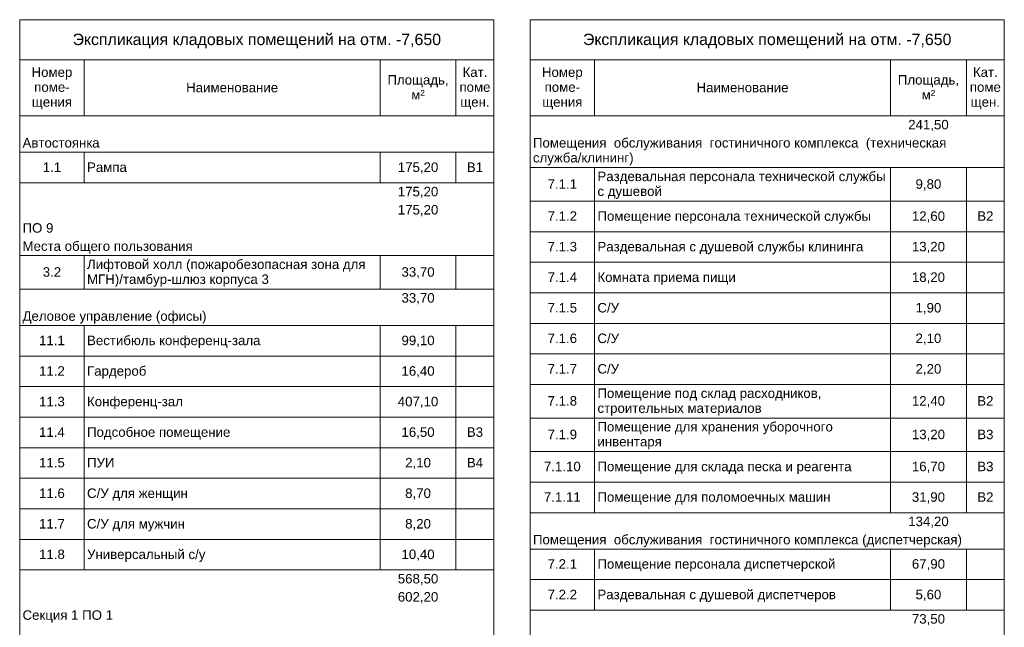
# Model space of a CAD drawing. Header units: millimetres. Extents: x -135639 to 224623, y -383017 to -59102.
# Tile 492 of 494: x 157470 to 183423, y -92388 to -76381. Entities that reach past the tile are written whole.
import ezdxf

# ---------------------------------------------------------------- set-up
doc = ezdxf.new("R2010")
doc.units = ezdxf.units.MM
doc.layers.add('A-010-M_LINE-T', color=7, linetype='Continuous', lineweight=18)
doc.layers.add('Z-000-P_SCHED', color=7, linetype='Continuous', lineweight=20)
doc.styles.add('Arial_4', font='arial.ttf', dxfattribs={"height": 3})
doc.styles.add('Arial_5', font='arial.ttf', dxfattribs={"height": 2.5})

msp = doc.modelspace()

# ---------------------------------------------------------------- linework, layer by layer
at = {"layer": 'A-010-M_LINE-T', "lineweight": 20}
for p, q in [((157470, -76381), (157470, -77439)), ((169970, -76381), (157470, -76381)), ((169970, -77439), (169970, -76381)), ((170923, -76381), (170923, -77439)), ((183423, -76381), (170923, -76381)), ((183423, -77439), (183423, -76381)), ((157470, -77439), (157470, -131478)), ((157470, -77439), (169970, -77439)), ((159170, -77439), (159170, -78915)), ((166970, -77439), (166970, -78915)), ((168970, -77439), (168970, -78915)), ((169970, -77439), (169970, -131478)), ((169970, -77439), (169970, -78915)), ((170923, -77439), (170923, -132935)), ((170923, -77439), (183423, -77439)), ((172623, -77439), (172623, -78915)), ((180423, -77439), (180423, -78915)), ((182423, -77439), (182423, -78915)), ((183423, -77439), (183423, -132935)), ((183423, -77439), (183423, -78915)), ((159170, -78915), (157470, -78915)), ((166970, -78915), (159170, -78915)), ((168970, -78915), (166970, -78915)), ((169970, -78915), (168970, -78915)), ((169970, -78915), (169970, -78915)), ((172623, -78915), (170923, -78915)), ((180423, -78915), (172623, -78915)), ((182423, -78915), (180423, -78915)), ((183423, -78915), (182423, -78915)), ((183423, -78915), (183423, -78915)), ((159170, -79873), (157470, -79873)), ((166970, -79873), (159170, -79873)), ((159170, -79873), (159170, -80678)), ((168970, -79873), (166970, -79873)), ((166970, -79873), (166970, -80678)), ((169970, -79873), (168970, -79873)), ((168970, -79873), (168970, -80678)), ((169970, -79873), (169970, -79873)), ((169970, -79873), (169970, -80678)), ((172623, -80277), (170923, -80277)), ((180423, -80277), (172623, -80277)), ((172623, -80277), (172623, -81161)), ((182423, -80277), (180423, -80277)), ((180423, -80277), (180423, -81161)), ((183423, -80277), (182423, -80277)), ((182423, -80277), (182423, -81161)), ((183423, -80277), (183423, -80277)), ((183423, -80277), (183423, -81161)), ((159170, -80678), (157470, -80678)), ((166970, -80678), (159170, -80678)), ((168970, -80678), (166970, -80678)), ((169970, -80678), (168970, -80678)), ((169970, -80678), (169970, -80678)), ((172623, -81161), (170923, -81161)), ((180423, -81161), (172623, -81161)), ((172623, -81161), (172623, -81966)), ((182423, -81161), (180423, -81161)), ((180423, -81161), (180423, -81966)), ((183423, -81161), (182423, -81161)), ((182423, -81161), (182423, -81966)), ((183423, -81161), (183423, -81161)), ((183423, -81161), (183423, -81966)), ((172623, -81966), (170923, -81966)), ((180423, -81966), (172623, -81966)), ((172623, -81966), (172623, -82771)), ((182423, -81966), (180423, -81966)), ((180423, -81966), (180423, -82771)), ((183423, -81966), (182423, -81966)), ((182423, -81966), (182423, -82771)), ((183423, -81966), (183423, -81966)), ((183423, -81966), (183423, -82771)), ((159170, -82595), (157470, -82595)), ((166970, -82595), (159170, -82595)), ((159170, -82595), (159170, -83478)), ((168970, -82595), (166970, -82595)), ((166970, -82595), (166970, -83478)), ((169970, -82595), (168970, -82595)), ((168970, -82595), (168970, -83478)), ((169970, -82595), (169970, -82595)), ((169970, -82595), (169970, -83478)), ((172623, -82771), (170923, -82771)), ((180423, -82771), (172623, -82771)), ((172623, -82771), (172623, -83576)), ((182423, -82771), (180423, -82771)), ((180423, -82771), (180423, -83576)), ((183423, -82771), (182423, -82771)), ((182423, -82771), (182423, -83576)), ((183423, -82771), (183423, -82771)), ((183423, -82771), (183423, -83576)), ((159170, -83478), (157470, -83478)), ((166970, -83478), (159170, -83478)), ((168970, -83478), (166970, -83478)), ((169970, -83478), (168970, -83478)), ((169970, -83478), (169970, -83478)), ((172623, -83576), (170923, -83576)), ((180423, -83576), (172623, -83576)), ((172623, -83576), (172623, -84381)), ((182423, -83576), (180423, -83576)), ((180423, -83576), (180423, -84381)), ((183423, -83576), (182423, -83576)), ((182423, -83576), (182423, -84381)), ((183423, -83576), (183423, -83576)), ((183423, -83576), (183423, -84381)), ((159170, -84437), (157470, -84437)), ((166970, -84437), (159170, -84437)), ((159170, -84437), (159170, -85242)), ((168970, -84437), (166970, -84437)), ((166970, -84437), (166970, -85242)), ((169970, -84437), (168970, -84437)), ((168970, -84437), (168970, -85242)), ((169970, -84437), (169970, -84437)), ((169970, -84437), (169970, -85242)), ((172623, -84381), (170923, -84381)), ((180423, -84381), (172623, -84381)), ((172623, -84381), (172623, -85186)), ((182423, -84381), (180423, -84381)), ((180423, -84381), (180423, -85186)), ((183423, -84381), (182423, -84381)), ((182423, -84381), (182423, -85186)), ((183423, -84381), (183423, -84381)), ((183423, -84381), (183423, -85186)), ((159170, -85242), (157470, -85242)), ((166970, -85242), (159170, -85242)), ((159170, -85242), (159170, -86047)), ((168970, -85242), (166970, -85242)), ((166970, -85242), (166970, -86047)), ((169970, -85242), (168970, -85242)), ((168970, -85242), (168970, -86047)), ((169970, -85242), (169970, -85242)), ((169970, -85242), (169970, -86047)), ((172623, -85186), (170923, -85186)), ((180423, -85186), (172623, -85186)), ((172623, -85186), (172623, -85991)), ((182423, -85186), (180423, -85186)), ((180423, -85186), (180423, -85991)), ((183423, -85186), (182423, -85186)), ((182423, -85186), (182423, -85991)), ((183423, -85186), (183423, -85186)), ((183423, -85186), (183423, -85991)), ((159170, -86047), (157470, -86047)), ((166970, -86047), (159170, -86047)), ((159170, -86047), (159170, -86852)), ((168970, -86047), (166970, -86047)), ((166970, -86047), (166970, -86852)), ((169970, -86047), (168970, -86047)), ((168970, -86047), (168970, -86852)), ((169970, -86047), (169970, -86047)), ((169970, -86047), (169970, -86852)), ((172623, -85991), (170923, -85991)), ((180423, -85991), (172623, -85991)), ((172623, -85991), (172623, -86874)), ((182423, -85991), (180423, -85991)), ((180423, -85991), (180423, -86874)), ((183423, -85991), (182423, -85991)), ((182423, -85991), (182423, -86874)), ((183423, -85991), (183423, -85991)), ((183423, -85991), (183423, -86874)), ((159170, -86852), (157470, -86852)), ((166970, -86852), (159170, -86852)), ((159170, -86852), (159170, -87657)), ((168970, -86852), (166970, -86852)), ((166970, -86852), (166970, -87657)), ((169970, -86852), (168970, -86852)), ((168970, -86852), (168970, -87657)), ((169970, -86852), (169970, -86852)), ((169970, -86852), (169970, -87657)), ((172623, -86874), (170923, -86874)), ((180423, -86874), (172623, -86874)), ((172623, -86874), (172623, -87757)), ((182423, -86874), (180423, -86874)), ((180423, -86874), (180423, -87757)), ((183423, -86874), (182423, -86874)), ((182423, -86874), (182423, -87757)), ((183423, -86874), (183423, -86874)), ((183423, -86874), (183423, -87757)), ((159170, -87657), (157470, -87657)), ((166970, -87657), (159170, -87657)), ((159170, -87657), (159170, -88462)), ((168970, -87657), (166970, -87657)), ((166970, -87657), (166970, -88462)), ((169970, -87657), (168970, -87657)), ((168970, -87657), (168970, -88462)), ((169970, -87657), (169970, -87657)), ((169970, -87657), (169970, -88462)), ((172623, -87757), (170923, -87757)), ((180423, -87757), (172623, -87757)), ((172623, -87757), (172623, -88562)), ((182423, -87757), (180423, -87757)), ((180423, -87757), (180423, -88562)), ((183423, -87757), (182423, -87757)), ((182423, -87757), (182423, -88562)), ((183423, -87757), (183423, -87757)), ((183423, -87757), (183423, -88562)), ((159170, -88462), (157470, -88462)), ((166970, -88462), (159170, -88462)), ((159170, -88462), (159170, -89267)), ((168970, -88462), (166970, -88462)), ((166970, -88462), (166970, -89267)), ((169970, -88462), (168970, -88462)), ((168970, -88462), (168970, -89267)), ((169970, -88462), (169970, -88462)), ((169970, -88462), (169970, -89267)), ((172623, -88562), (170923, -88562)), ((180423, -88562), (172623, -88562)), ((172623, -88562), (172623, -89368)), ((182423, -88562), (180423, -88562)), ((180423, -88562), (180423, -89368)), ((183423, -88562), (182423, -88562)), ((182423, -88562), (182423, -89368)), ((183423, -88562), (183423, -88562)), ((183423, -88562), (183423, -89368)), ((159170, -89267), (157470, -89267)), ((166970, -89267), (159170, -89267)), ((159170, -89267), (159170, -90072)), ((168970, -89267), (166970, -89267)), ((166970, -89267), (166970, -90072)), ((169970, -89267), (168970, -89267)), ((168970, -89267), (168970, -90072)), ((169970, -89267), (169970, -89267)), ((169970, -89267), (169970, -90072)), ((172623, -89368), (170923, -89368)), ((180423, -89368), (172623, -89368)), ((182423, -89368), (180423, -89368)), ((183423, -89368), (182423, -89368)), ((183423, -89368), (183423, -89368)), ((159170, -90072), (157470, -90072)), ((166970, -90072), (159170, -90072)), ((159170, -90072), (159170, -90877)), ((168970, -90072), (166970, -90072)), ((166970, -90072), (166970, -90877)), ((169970, -90072), (168970, -90072)), ((168970, -90072), (168970, -90877)), ((169970, -90072), (169970, -90072)), ((169970, -90072), (169970, -90877)), ((172623, -90326), (170923, -90326)), ((180423, -90326), (172623, -90326)), ((172623, -90326), (172623, -91131)), ((182423, -90326), (180423, -90326)), ((180423, -90326), (180423, -91131)), ((183423, -90326), (182423, -90326)), ((182423, -90326), (182423, -91131)), ((183423, -90326), (183423, -90326)), ((183423, -90326), (183423, -91131)), ((159170, -90877), (157470, -90877)), ((166970, -90877), (159170, -90877)), ((168970, -90877), (166970, -90877)), ((169970, -90877), (168970, -90877)), ((169970, -90877), (169970, -90877)), ((172623, -91131), (170923, -91131)), ((180423, -91131), (172623, -91131)), ((172623, -91131), (172623, -91936)), ((182423, -91131), (180423, -91131)), ((180423, -91131), (180423, -91936)), ((183423, -91131), (182423, -91131)), ((182423, -91131), (182423, -91936)), ((183423, -91131), (183423, -91131)), ((183423, -91131), (183423, -91936)), ((172623, -91936), (170923, -91936)), ((180423, -91936), (172623, -91936)), ((182423, -91936), (180423, -91936)), ((183423, -91936), (182423, -91936)), ((183423, -91936), (183423, -91936))]:
    msp.add_line(p, q, dxfattribs=at)

# ---------------------------------------------------------------- texts
at = {"layer": 'Z-000-P_SCHED', "line_spacing_factor": 0.941778}
for s, insert, char_height, width, attachment_point, style in [('Экспликация кладовых помещений на отм. -7,650', (163720, -76749), 300, 11605.6, 2, 'Arial_4'), ('Экспликация кладовых помещений на отм. -7,650', (177173, -76749), 300, 11605.6, 2, 'Arial_4'), ('Номер\\Pпоме-\\Pщения', (158320, -77638), 250, 1285.52, 2, 'Arial_5'), ('Площадь,\\Pм\\fArial|b0|i0|c238|p34|;²', (167970, -77840), 250, 1925.21, 2, 'Arial_5'), ('Кат.\\Pпоме\\Pщен.', (169470, -77638), 250, 979.44, 2, 'Arial_5'), ('Номер\\Pпоме-\\Pщения', (171773, -77638), 250, 1285.52, 2, 'Arial_5'), ('Площадь,\\Pм\\fArial|b0|i0|c238|p34|;²', (181423, -77840), 250, 1925.21, 2, 'Arial_5'), ('Кат.\\Pпоме\\Pщен.', (182923, -77638), 250, 979.44, 2, 'Arial_5'), ('Наименование', (163070, -78043), 250, 2895.47, 2, 'Arial_5'), ('Наименование', (176523, -78043), 250, 2895.47, 2, 'Arial_5'), ('241,50', (181423, -79020), 250, 1279.39, 2, 'Arial_5'), ('Автостоянка', (157545, -79499), 250, 2424.12, 1, 'Arial_5'), ('Помещения  обслуживания  гостиничного комплекса  (техническая\\Pслужба/клининг)', (170998, -79499), 250, 13008.2, 1, 'Arial_5'), ('1.1', (158320, -80141), 250, 581.54, 2, 'Arial_5'), ('Рампа', (159245, -80141), 250, 1257.97, 1, 'Arial_5'), ('175,20', (167970, -80141), 250, 1279.39, 2, 'Arial_5'), ('В1', (169470, -80141), 250, 511.15, 2, 'Arial_5'), ('Раздевальная персонала технической службы\\Pс душевой', (172698, -80383), 250, 9059.83, 1, 'Arial_5'), ('7.1.1', (171773, -80585), 250, 930.47, 2, 'Arial_5'), ('9,80', (181423, -80585), 250, 814.16, 2, 'Arial_5'), ('175,20', (167970, -80783), 250, 1279.39, 2, 'Arial_5'), ('175,20', (167970, -81263), 250, 1279.39, 2, 'Arial_5'), ('7.1.2', (171773, -81429), 250, 930.47, 2, 'Arial_5'), ('Помещение персонала технической службы', (172698, -81429), 250, 8606.84, 1, 'Arial_5'), ('12,60', (181423, -81429), 250, 1046.78, 2, 'Arial_5'), ('В2', (182923, -81429), 250, 511.15, 2, 'Arial_5'), ('ПО 9', (157545, -81742), 250, 973.32, 1, 'Arial_5'), ('Места общего пользования', (157545, -82221), 250, 5356.32, 1, 'Arial_5'), ('7.1.3', (171773, -82234), 250, 930.47, 2, 'Arial_5'), ('Раздевальная с душевой службы клининга', (172698, -82234), 250, 8343.61, 1, 'Arial_5'), ('13,20', (181423, -82234), 250, 1046.78, 2, 'Arial_5'), ('Лифтовой холл (пожаробезопасная зона для\\PМГН)/тамбур-шлюз корпуса 3', (159245, -82700), 250, 8762.94, 1, 'Arial_5'), ('3.2', (158320, -82902), 250, 581.54, 2, 'Arial_5'), ('33,70', (167970, -82902), 250, 1046.78, 2, 'Arial_5'), ('7.1.4', (171773, -83039), 250, 930.47, 2, 'Arial_5'), ('Комната приема пищи', (172698, -83039), 250, 4358.51, 1, 'Arial_5'), ('18,20', (181423, -83039), 250, 1046.78, 2, 'Arial_5'), ('33,70', (167970, -83584), 250, 1046.78, 2, 'Arial_5'), ('С/У', (172698, -83844), 250, 679.49, 1, 'Arial_5'), ('Деловое управление (офисы)', (157545, -84063), 250, 5778.7, 1, 'Arial_5'), ('7.1.5', (171773, -83844), 250, 930.47, 2, 'Arial_5'), ('1,90', (181423, -83844), 250, 814.16, 2, 'Arial_5'), ('11.1', (158320, -84705), 250, 814.16, 2, 'Arial_5'), ('Вестибюль конференц-зала', (159245, -84705), 250, 5457.32, 1, 'Arial_5'), ('99,10', (167970, -84705), 250, 1046.78, 2, 'Arial_5'), ('7.1.6', (171773, -84649), 250, 930.47, 2, 'Arial_5'), ('С/У', (172698, -84649), 250, 679.49, 1, 'Arial_5'), ('2,10', (181423, -84649), 250, 814.16, 2, 'Arial_5'), ('11.2', (158320, -85510), 250, 814.16, 2, 'Arial_5'), ('Гардероб', (159245, -85510), 250, 1870.12, 1, 'Arial_5'), ('16,40', (167970, -85510), 250, 1046.78, 2, 'Arial_5'), ('7.1.7', (171773, -85454), 250, 930.47, 2, 'Arial_5'), ('С/У', (172698, -85454), 250, 679.49, 1, 'Arial_5'), ('2,20', (181423, -85454), 250, 814.16, 2, 'Arial_5'), ('Помещение под склад расходников,\\Pстроительных материалов', (172698, -86096), 250, 7051.98, 1, 'Arial_5'), ('11.3', (158320, -86315), 250, 814.16, 2, 'Arial_5'), ('Конференц-зал', (159245, -86315), 250, 3014.84, 1, 'Arial_5'), ('407,10', (167970, -86315), 250, 1279.39, 2, 'Arial_5'), ('7.1.8', (171773, -86298), 250, 930.47, 2, 'Arial_5'), ('12,40', (181423, -86298), 250, 1046.78, 2, 'Arial_5'), ('В2', (182923, -86298), 250, 511.15, 2, 'Arial_5'), ('11.4', (158320, -87120), 250, 814.16, 2, 'Arial_5'), ('Подсобное помещение', (159245, -87120), 250, 4514.61, 1, 'Arial_5'), ('16,50', (167970, -87120), 250, 1046.78, 2, 'Arial_5'), ('В3', (169470, -87120), 250, 511.15, 2, 'Arial_5'), ('7.1.9', (171773, -87182), 250, 930.47, 2, 'Arial_5'), ('Помещение для хранения уборочного\\Pинвентаря', (172698, -86979), 250, 7407.02, 1, 'Arial_5'), ('13,20', (181423, -87182), 250, 1046.78, 2, 'Arial_5'), ('В3', (182923, -87182), 250, 511.15, 2, 'Arial_5'), ('11.5', (158320, -87925), 250, 814.16, 2, 'Arial_5'), ('ПУИ', (159245, -87925), 250, 863.13, 1, 'Arial_5'), ('2,10', (167970, -87925), 250, 814.16, 2, 'Arial_5'), ('В4', (169470, -87925), 250, 511.15, 2, 'Arial_5'), ('7.1.10', (171773, -88026), 250, 1163.09, 2, 'Arial_5'), ('Помещение для склада песка и реагента', (172698, -88026), 250, 8006.93, 1, 'Arial_5'), ('16,70', (181423, -88026), 250, 1046.78, 2, 'Arial_5'), ('В3', (182923, -88026), 250, 511.15, 2, 'Arial_5'), ('11.6', (158320, -88730), 250, 814.16, 2, 'Arial_5'), ('С/У для женщин', (159245, -88730), 250, 3167.88, 1, 'Arial_5'), ('8,70', (167970, -88730), 250, 814.16, 2, 'Arial_5'), ('7.1.11', (171773, -88831), 250, 1163.09, 2, 'Arial_5'), ('Помещение для поломоечных машин', (172698, -88831), 250, 7339.69, 1, 'Arial_5'), ('31,90', (181423, -88831), 250, 1046.78, 2, 'Arial_5'), ('В2', (182923, -88831), 250, 511.15, 2, 'Arial_5'), ('11.7', (158320, -89535), 250, 814.16, 2, 'Arial_5'), ('С/У для мужчин', (159245, -89535), 250, 3066.87, 1, 'Arial_5'), ('8,20', (167970, -89535), 250, 814.16, 2, 'Arial_5'), ('134,20', (181423, -89473), 250, 1279.39, 2, 'Arial_5'), ('Помещения  обслуживания  гостиничного комплекса (диспетчерская)', (170998, -89952), 250, 13500.98, 1, 'Arial_5'), ('Универсальный с/у', (159245, -90340), 250, 3712.69, 1, 'Arial_5'), ('11.8', (158320, -90340), 250, 814.16, 2, 'Arial_5'), ('10,40', (167970, -90340), 250, 1046.78, 2, 'Arial_5'), ('Помещение персонала диспетчерской', (172698, -90594), 250, 7495.78, 1, 'Arial_5'), ('7.2.1', (171773, -90594), 250, 930.47, 2, 'Arial_5'), ('67,90', (181423, -90594), 250, 1046.78, 2, 'Arial_5'), ('568,50', (167970, -90982), 250, 1279.39, 2, 'Arial_5'), ('602,20', (167970, -91461), 250, 1279.39, 2, 'Arial_5'), ('7.2.2', (171773, -91399), 250, 930.47, 2, 'Arial_5'), ('Раздевальная с душевой диспетчеров', (172698, -91399), 250, 7492.72, 1, 'Arial_5'), ('5,60', (181423, -91399), 250, 814.16, 2, 'Arial_5'), ('Секция 1 ПО 1', (157545, -91940), 250, 2852.62, 1, 'Arial_5'), ('73,50', (181423, -92041), 250, 1046.78, 2, 'Arial_5')]:
    msp.add_mtext(s, dxfattribs=dict(at, insert=insert, char_height=char_height, width=width, attachment_point=attachment_point, style=style))

doc.saveas('drawing.dxf')
